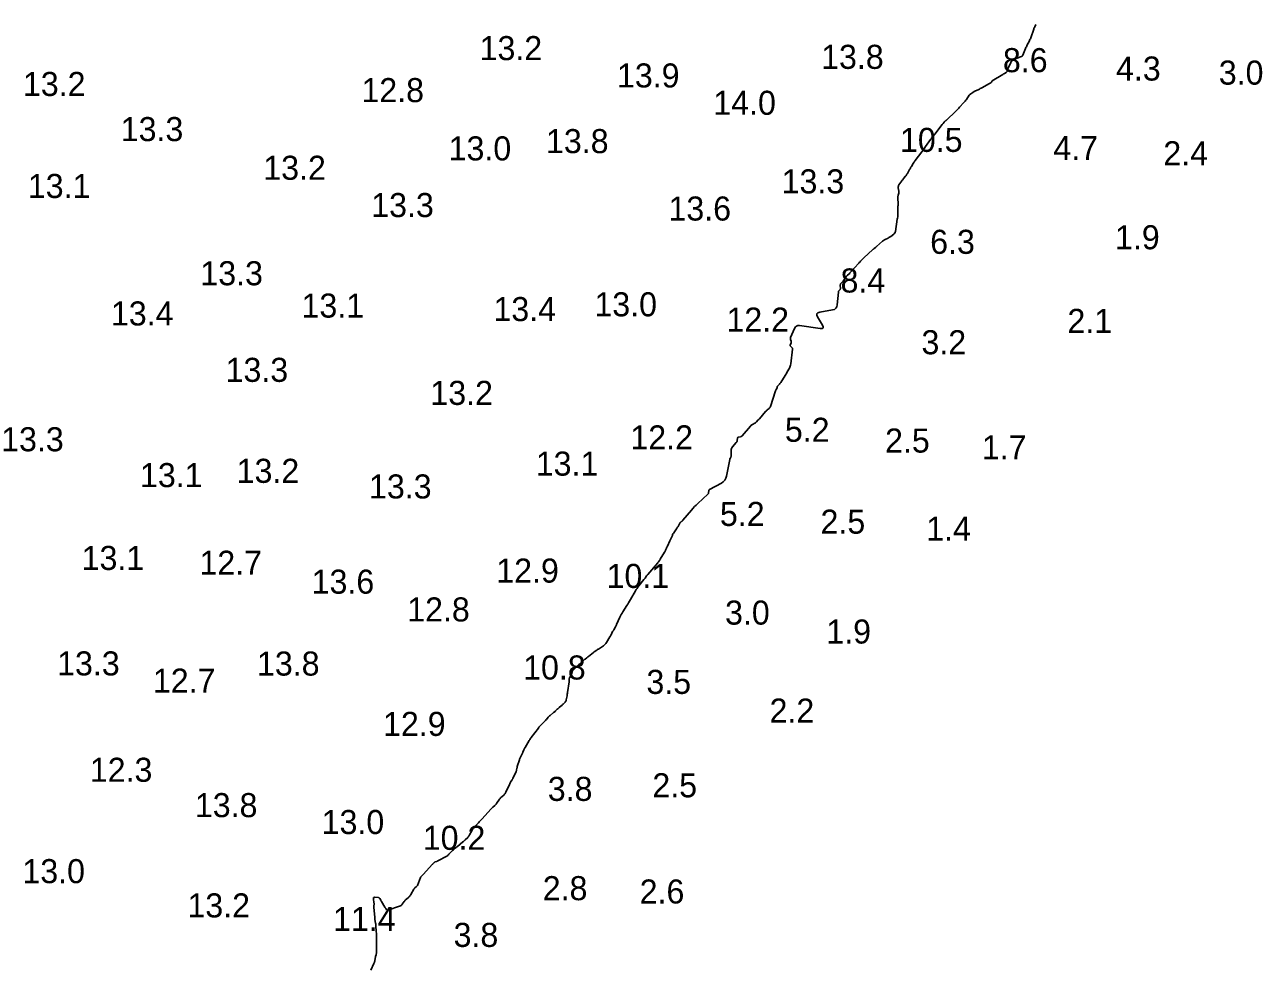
# Model space of a CAD drawing. Extents: x 815352 to 820877, y 582403 to 597439.
# Drawn here: x 819740.1 to 819997.5, y 588448.3 to 588644.2 of the extents above; entities that cross this region are included whole.
import ezdxf

# ---------------------------------------------------------------- set-up
doc = ezdxf.new("R2010")
doc.units = 0
doc.layers.add('V-CONT-EL12', color=7, linetype='Continuous')
doc.layers.add('V-TOPO-SOUN', color=7, linetype='Continuous')

msp = doc.modelspace()

# ---------------------------------------------------------------- linework, layer by layer
at = {"layer": 'V-CONT-EL12'}
msp.add_lwpolyline([(819812.08, 588447.7), (819812.73, 588449.12), (819812.78, 588449.24), (819812.82, 588449.36), (819812.85, 588449.48), (819812.88, 588449.61), (819812.99, 588450.18), (819813.01, 588450.27), (819813.03, 588450.36), (819813.05, 588450.45), (819813.08, 588450.54), (819813.18, 588450.9), (819813.2, 588450.99), (819813.22, 588451.08), (819813.23, 588451.17), (819813.23, 588451.27), (819813.25, 588454.59), (819813.25, 588454.86), (819813.24, 588455.12), (819813.23, 588455.39), (819813.22, 588455.66), (819813.15, 588456.97), (819813.14, 588457.11), (819813.13, 588457.25), (819813.1, 588457.38), (819813.07, 588457.52), (819812.89, 588458.26), (819812.88, 588458.29), (819812.88, 588458.33), (819812.88, 588458.36), (819812.88, 588458.39), (819812.9, 588458.53), (819812.9, 588458.57), (819812.9, 588458.6), (819812.9, 588458.63), (819812.9, 588458.67), (819812.7, 588460.78), (819812.69, 588460.86), (819812.69, 588460.94), (819812.69, 588461.02), (819812.7, 588461.1), (819812.74, 588461.42), (819812.74, 588461.5), (819812.75, 588461.58), (819812.74, 588461.66), (819812.73, 588461.74), (819812.61, 588462.56), (819812.61, 588462.7), (819812.65, 588462.79), (819812.75, 588462.85), (819812.88, 588462.86), (819813.68, 588462.8), (819813.76, 588462.78), (819813.84, 588462.75), (819813.9, 588462.69), (819813.95, 588462.62), (819814.13, 588462.3), (819814.17, 588462.23), (819814.22, 588462.15), (819814.26, 588462.07), (819814.31, 588461.99), (819815.01, 588460.79), (819815.05, 588460.72), (819815.09, 588460.66), (819815.13, 588460.59), (819815.18, 588460.53), (819815.36, 588460.29), (819815.41, 588460.24), (819815.47, 588460.21), (819815.53, 588460.2), (819815.6, 588460.21), (819818.06, 588461.01), (819818.22, 588461.07), (819818.37, 588461.16), (819818.5, 588461.27), (819818.61, 588461.41), (819819.04, 588462.01), (819819.14, 588462.14), (819819.24, 588462.27), (819819.36, 588462.38), (819819.48, 588462.49), (819819.99, 588462.92), (819820.11, 588463.04), (819820.22, 588463.16), (819820.31, 588463.29), (819820.4, 588463.43), (819821.03, 588464.53), (819821.08, 588464.61), (819821.13, 588464.68), (819821.19, 588464.75), (819821.26, 588464.81), (819821.54, 588465.05), (819821.6, 588465.12), (819821.66, 588465.19), (819821.71, 588465.26), (819821.75, 588465.35), (819822.4, 588466.96), (819822.43, 588467.02), (819822.46, 588467.08), (819822.51, 588467.14), (819822.55, 588467.19), (819822.76, 588467.39), (819822.81, 588467.45), (819822.86, 588467.5), (819822.91, 588467.55), (819822.96, 588467.6), (819824.9, 588469.72), (819824.95, 588469.76), (819824.99, 588469.81), (819825.03, 588469.86), (819825.07, 588469.9), (819825.25, 588470.08), (819825.29, 588470.12), (819825.34, 588470.16), (819825.39, 588470.19), (819825.45, 588470.21), (819825.75, 588470.3), (819825.82, 588470.32), (819825.89, 588470.35), (819825.96, 588470.38), (819826.02, 588470.41), (819827.86, 588471.43), (819827.99, 588471.51), (819828.11, 588471.6), (819828.23, 588471.7), (819828.33, 588471.81), (819828.76, 588472.28), (819828.86, 588472.39), (819828.96, 588472.49), (819829.06, 588472.59), (819829.17, 588472.68), (819829.62, 588473.05), (819829.74, 588473.14), (819829.85, 588473.24), (819829.96, 588473.33), (819830.07, 588473.42), (819831.2, 588474.37), (819831.34, 588474.48), (819831.46, 588474.59), (819831.59, 588474.7), (819831.72, 588474.82), (819832.22, 588475.29), (819832.34, 588475.42), (819832.45, 588475.55), (819832.54, 588475.69), (819832.63, 588475.84), (819833.07, 588476.71), (819833.17, 588476.9), (819833.29, 588477.09), (819833.43, 588477.26), (819833.57, 588477.42), (819834.45, 588478.32), (819834.64, 588478.53), (819834.84, 588478.73), (819835.03, 588478.94), (819835.22, 588479.15), (819837.06, 588481.21), (819837.15, 588481.31), (819837.25, 588481.41), (819837.35, 588481.5), (819837.45, 588481.59), (819837.87, 588481.95), (819837.97, 588482.04), (819838.07, 588482.14), (819838.15, 588482.24), (819838.24, 588482.36), (819838.86, 588483.28), (819838.95, 588483.41), (819839.06, 588483.54), (819839.17, 588483.65), (819839.29, 588483.76), (819839.79, 588484.19), (819839.91, 588484.3), (819840.01, 588484.42), (819840.1, 588484.55), (819840.18, 588484.7), (819840.92, 588486.31), (819840.94, 588486.36), (819840.97, 588486.41), (819840.99, 588486.46), (819841.01, 588486.52), (819841.11, 588486.73), (819841.13, 588486.78), (819841.16, 588486.83), (819841.19, 588486.88), (819841.22, 588486.93), (819841.45, 588487.27), (819841.5, 588487.34), (819841.54, 588487.42), (819841.58, 588487.5), (819841.62, 588487.57), (819842.29, 588488.98), (819842.32, 588489.06), (819842.35, 588489.14), (819842.38, 588489.23), (819842.4, 588489.32), (819842.46, 588489.68), (819842.48, 588489.77), (819842.5, 588489.86), (819842.52, 588489.94), (819842.54, 588490.03), (819842.97, 588491.44), (819843.02, 588491.59), (819843.07, 588491.73), (819843.13, 588491.87), (819843.19, 588492.01), (819843.49, 588492.58), (819843.55, 588492.7), (819843.6, 588492.82), (819843.66, 588492.94), (819843.72, 588493.06), (819843.93, 588493.54), (819843.99, 588493.66), (819844.05, 588493.78), (819844.11, 588493.9), (819844.18, 588494.02), (819845.03, 588495.45), (819845.06, 588495.5), (819845.09, 588495.55), (819845.12, 588495.6), (819845.16, 588495.66), (819845.28, 588495.86), (819845.31, 588495.91), (819845.35, 588495.96), (819845.38, 588496.01), (819845.42, 588496.06), (819846.92, 588498.05), (819847.05, 588498.22), (819847.19, 588498.39), (819847.34, 588498.55), (819847.49, 588498.71), (819848.21, 588499.43), (819848.31, 588499.54), (819848.4, 588499.64), (819848.5, 588499.75), (819848.59, 588499.85), (819848.96, 588500.29), (819849.05, 588500.4), (819849.15, 588500.5), (819849.25, 588500.59), (819849.36, 588500.68), (819850.1, 588501.25), (819850.2, 588501.33), (819850.3, 588501.41), (819850.4, 588501.5), (819850.49, 588501.59), (819850.86, 588501.96), (819850.96, 588502.05), (819851.05, 588502.14), (819851.15, 588502.22), (819851.25, 588502.31), (819851.67, 588502.65), (819851.77, 588502.74), (819851.87, 588502.83), (819851.97, 588502.92), (819852.06, 588503.02), (819852.48, 588503.44), (819852.57, 588503.55), (819852.64, 588503.66), (819852.7, 588503.79), (819852.73, 588503.92), (819852.88, 588504.72), (819852.91, 588504.9), (819852.94, 588505.08), (819852.97, 588505.26), (819853, 588505.44), (819853.31, 588507.66), (819853.32, 588507.73), (819853.32, 588507.8), (819853.33, 588507.87), (819853.33, 588507.94), (819853.33, 588508.23), (819853.33, 588508.3), (819853.35, 588508.36), (819853.37, 588508.43), (819853.4, 588508.49), (819853.65, 588508.89), (819853.7, 588508.98), (819853.74, 588509.07), (819853.77, 588509.16), (819853.8, 588509.26), (819853.93, 588509.72), (819853.97, 588509.83), (819854.02, 588509.93), (819854.08, 588510.02), (819854.16, 588510.1), (819855.2, 588511.11), (819855.33, 588511.23), (819855.46, 588511.35), (819855.59, 588511.47), (819855.72, 588511.58), (819856.35, 588512.13), (819856.42, 588512.2), (819856.5, 588512.27), (819856.58, 588512.33), (819856.66, 588512.39), (819856.99, 588512.64), (819857.07, 588512.71), (819857.16, 588512.77), (819857.24, 588512.83), (819857.32, 588512.9), (819858.39, 588513.76), (819858.47, 588513.82), (819858.56, 588513.89), (819858.64, 588513.95), (819858.73, 588514.01), (819859.07, 588514.23), (819859.16, 588514.29), (819859.25, 588514.35), (819859.33, 588514.41), (819859.42, 588514.46), (819860.45, 588515.15), (819860.64, 588515.29), (819860.81, 588515.45), (819860.96, 588515.63), (819861.1, 588515.83), (819861.81, 588516.97), (819861.87, 588517.09), (819861.94, 588517.2), (819862, 588517.32), (819862.06, 588517.44), (819862.37, 588518.1), (819862.39, 588518.13), (819862.41, 588518.16), (819862.43, 588518.2), (819862.45, 588518.22), (819862.54, 588518.34), (819862.56, 588518.37), (819862.58, 588518.4), (819862.6, 588518.43), (819862.61, 588518.46), (819862.97, 588519.1), (819863.03, 588519.22), (819863.09, 588519.33), (819863.15, 588519.45), (819863.2, 588519.57), (819863.88, 588521.08), (819864.01, 588521.37), (819864.16, 588521.65), (819864.32, 588521.93), (819864.48, 588522.2), (819865.32, 588523.49), (819865.51, 588523.8), (819865.7, 588524.1), (819865.89, 588524.42), (819866.07, 588524.73), (819867.12, 588526.55), (819867.28, 588526.82), (819867.45, 588527.08), (819867.63, 588527.34), (819867.82, 588527.59), (819868.87, 588528.89), (819868.93, 588528.97), (819868.99, 588529.05), (819869.05, 588529.13), (819869.11, 588529.22), (819869.41, 588529.65), (819869.43, 588529.68), (819869.45, 588529.71), (819869.48, 588529.74), (819869.5, 588529.77), (819869.6, 588529.88), (819869.62, 588529.91), (819869.65, 588529.94), (819869.67, 588529.97), (819869.7, 588529.99), (819870.95, 588531.43), (819871.04, 588531.54), (819871.14, 588531.64), (819871.23, 588531.75), (819871.31, 588531.85), (819871.75, 588532.38), (819871.8, 588532.44), (819871.84, 588532.5), (819871.89, 588532.56), (819871.93, 588532.62), (819872.11, 588532.88), (819872.15, 588532.95), (819872.19, 588533.01), (819872.23, 588533.08), (819872.27, 588533.14), (819873.16, 588534.6), (819873.22, 588534.7), (819873.28, 588534.8), (819873.33, 588534.9), (819873.37, 588535), (819873.56, 588535.41), (819873.6, 588535.52), (819873.65, 588535.62), (819873.7, 588535.72), (819873.75, 588535.82), (819874.29, 588536.98), (819874.36, 588537.12), (819874.42, 588537.26), (819874.48, 588537.4), (819874.55, 588537.54), (819874.79, 588538.1), (819874.85, 588538.24), (819874.92, 588538.38), (819875, 588538.51), (819875.08, 588538.63), (819875.64, 588539.44), (819875.73, 588539.56), (819875.81, 588539.69), (819875.89, 588539.83), (819875.97, 588539.96), (819876.35, 588540.63), (819876.39, 588540.7), (819876.44, 588540.75), (819876.49, 588540.81), (819876.54, 588540.86), (819876.79, 588541.04), (819876.84, 588541.08), (819876.9, 588541.13), (819876.95, 588541.19), (819877, 588541.24), (819878.75, 588543.34), (819879.06, 588543.71), (819879.38, 588544.06), (819879.72, 588544.4), (819880.07, 588544.73), (819882.17, 588546.67), (819882.24, 588546.74), (819882.28, 588546.81), (819882.31, 588546.9), (819882.33, 588546.99), (819882.36, 588547.37), (819882.37, 588547.46), (819882.41, 588547.54), (819882.46, 588547.61), (819882.54, 588547.66), (819884.98, 588548.96), (819885.37, 588549.23), (819885.68, 588549.56), (819885.9, 588549.95), (819886.04, 588550.4), (819886.71, 588553.87), (819886.73, 588553.93), (819886.75, 588553.99), (819886.77, 588554.05), (819886.8, 588554.1), (819886.93, 588554.33), (819886.95, 588554.38), (819886.97, 588554.44), (819886.99, 588554.5), (819886.99, 588554.56), (819887.01, 588555.72), (819887.03, 588555.93), (819887.09, 588556.12), (819887.18, 588556.3), (819887.3, 588556.47), (819888.09, 588557.37), (819888.16, 588557.46), (819888.22, 588557.56), (819888.26, 588557.67), (819888.28, 588557.79), (819888.33, 588558.3), (819888.36, 588558.39), (819888.4, 588558.46), (819888.47, 588558.51), (819888.55, 588558.53), (819888.95, 588558.6), (819889.04, 588558.63), (819889.13, 588558.67), (819889.21, 588558.72), (819889.28, 588558.79), (819891.03, 588560.81), (819891.12, 588560.91), (819891.22, 588560.99), (819891.33, 588561.07), (819891.44, 588561.14), (819891.95, 588561.4), (819892.05, 588561.46), (819892.14, 588561.52), (819892.22, 588561.6), (819892.3, 588561.68), (819892.6, 588562.01), (819892.67, 588562.09), (819892.74, 588562.18), (819892.82, 588562.26), (819892.89, 588562.35), (819894.18, 588563.81), (819894.26, 588563.9), (819894.35, 588563.99), (819894.44, 588564.07), (819894.53, 588564.16), (819894.91, 588564.48), (819895, 588564.57), (819895.08, 588564.66), (819895.14, 588564.77), (819895.18, 588564.88), (819896.25, 588568.12), (819896.28, 588568.2), (819896.3, 588568.27), (819896.34, 588568.35), (819896.37, 588568.42), (819896.57, 588568.79), (819896.58, 588568.82), (819896.59, 588568.85), (819896.6, 588568.87), (819896.61, 588568.9), (819896.62, 588569.02), (819896.63, 588569.05), (819896.64, 588569.07), (819896.65, 588569.1), (819896.67, 588569.12), (819897.1, 588569.55), (819897.17, 588569.63), (819897.24, 588569.71), (819897.31, 588569.8), (819897.37, 588569.89), (819898.25, 588571.32), (819898.36, 588571.51), (819898.48, 588571.7), (819898.59, 588571.9), (819898.7, 588572.09), (819899.13, 588572.88), (819899.22, 588573.08), (819899.3, 588573.29), (819899.36, 588573.5), (819899.4, 588573.72), (819899.77, 588576.82), (819899.77, 588576.91), (819899.75, 588576.99), (819899.71, 588577.07), (819899.65, 588577.14), (819899.36, 588577.39), (819899.3, 588577.46), (819899.27, 588577.53), (819899.27, 588577.61), (819899.3, 588577.69), (819899.48, 588578.07), (819899.52, 588578.16), (819899.53, 588578.26), (819899.53, 588578.35), (819899.5, 588578.45), (819899.36, 588578.84), (819899.34, 588578.94), (819899.33, 588579.04), (819899.34, 588579.14), (819899.38, 588579.23), (819900.19, 588581.12), (819900.37, 588581.41), (819900.6, 588581.61), (819900.89, 588581.71), (819901.24, 588581.7), (819905.54, 588581.1), (819905.94, 588581.09), (819906.15, 588581.21), (819906.17, 588581.44), (819906, 588581.8), (819904.97, 588583.49), (819904.81, 588583.87), (819904.83, 588584.17), (819905.04, 588584.38), (819905.44, 588584.5), (819908.08, 588584.95), (819908.49, 588585.07), (819908.79, 588585.29), (819908.99, 588585.61), (819909.09, 588586.03), (819909.33, 588588.66), (819909.35, 588588.74), (819909.37, 588588.82), (819909.41, 588588.89), (819909.46, 588588.96), (819909.67, 588589.21), (819909.71, 588589.28), (819909.74, 588589.35), (819909.76, 588589.42), (819909.75, 588589.5), (819909.69, 588590), (819909.68, 588590.1), (819909.7, 588590.19), (819909.73, 588590.27), (819909.79, 588590.35), (819910.03, 588590.65), (819910.1, 588590.73), (819910.16, 588590.8), (819910.22, 588590.88), (819910.28, 588590.96), (819910.96, 588591.86), (819911.02, 588591.94), (819911.08, 588592.01), (819911.15, 588592.08), (819911.22, 588592.15), (819911.52, 588592.42), (819911.59, 588592.48), (819911.67, 588592.55), (819911.73, 588592.63), (819911.8, 588592.7), (819913.58, 588594.7), (819913.67, 588594.79), (819913.75, 588594.88), (819913.83, 588594.97), (819913.92, 588595.06), (819914.25, 588595.42), (819914.34, 588595.51), (819914.42, 588595.59), (819914.51, 588595.68), (819914.6, 588595.76), (819916.47, 588597.49), (819916.54, 588597.55), (819916.6, 588597.61), (819916.67, 588597.66), (819916.74, 588597.72), (819917.02, 588597.93), (819917.08, 588597.99), (819917.15, 588598.04), (819917.22, 588598.1), (819917.28, 588598.16), (819918.48, 588599.24), (819918.61, 588599.34), (819918.74, 588599.44), (819918.89, 588599.53), (819919.04, 588599.61), (819919.64, 588599.9), (819919.79, 588599.98), (819919.94, 588600.06), (819920.08, 588600.15), (819920.22, 588600.25), (819920.82, 588600.69), (819920.95, 588600.81), (819921.05, 588600.94), (819921.13, 588601.09), (819921.17, 588601.26), (819921.58, 588603.8), (819921.62, 588604.06), (819921.65, 588604.33), (819921.66, 588604.59), (819921.67, 588604.86), (819921.68, 588606.39), (819921.68, 588606.42), (819921.68, 588606.46), (819921.69, 588606.5), (819921.69, 588606.53), (819921.72, 588606.67), (819921.73, 588606.71), (819921.73, 588606.74), (819921.73, 588606.78), (819921.73, 588606.81), (819921.69, 588608.38), (819921.7, 588608.48), (819921.71, 588608.59), (819921.72, 588608.7), (819921.75, 588608.8), (819921.87, 588609.22), (819921.89, 588609.32), (819921.91, 588609.43), (819921.91, 588609.53), (819921.9, 588609.64), (819921.78, 588610.36), (819921.77, 588610.51), (819921.79, 588610.65), (819921.84, 588610.79), (819921.91, 588610.93), (819922.5, 588611.77), (819922.59, 588611.9), (819922.69, 588612.02), (819922.79, 588612.15), (819922.89, 588612.27), (819923.31, 588612.76), (819923.41, 588612.88), (819923.5, 588613.01), (819923.59, 588613.14), (819923.67, 588613.28), (819924.14, 588614.13), (819924.23, 588614.3), (819924.32, 588614.46), (819924.42, 588614.62), (819924.51, 588614.78), (819924.9, 588615.42), (819925, 588615.58), (819925.1, 588615.73), (819925.21, 588615.89), (819925.32, 588616.04), (819926.65, 588617.79), (819926.85, 588618.06), (819927.05, 588618.33), (819927.25, 588618.61), (819927.44, 588618.89), (819928.45, 588620.36), (819928.52, 588620.46), (819928.59, 588620.55), (819928.67, 588620.65), (819928.74, 588620.74), (819929.05, 588621.11), (819929.13, 588621.21), (819929.21, 588621.3), (819929.28, 588621.4), (819929.36, 588621.49), (819930.93, 588623.48), (819930.97, 588623.54), (819931.01, 588623.6), (819931.06, 588623.65), (819931.1, 588623.71), (819931.29, 588623.97), (819931.32, 588624.02), (819931.36, 588624.06), (819931.4, 588624.1), (819931.45, 588624.13), (819931.63, 588624.28), (819931.67, 588624.31), (819931.72, 588624.35), (819931.76, 588624.39), (819931.8, 588624.43), (819933.74, 588626.3), (819933.94, 588626.5), (819934.15, 588626.7), (819934.34, 588626.91), (819934.54, 588627.11), (819935.42, 588628.05), (819935.56, 588628.21), (819935.7, 588628.37), (819935.83, 588628.54), (819935.95, 588628.71), (819936.53, 588629.56), (819936.6, 588629.65), (819936.68, 588629.74), (819936.77, 588629.82), (819936.87, 588629.89), (819937.28, 588630.15), (819937.38, 588630.22), (819937.48, 588630.28), (819937.59, 588630.33), (819937.7, 588630.39), (819938.5, 588630.78), (819938.67, 588630.87), (819938.84, 588630.95), (819939.01, 588631.04), (819939.18, 588631.13), (819940.74, 588632), (819940.78, 588632.03), (819940.82, 588632.05), (819940.86, 588632.08), (819940.9, 588632.1), (819941.08, 588632.21), (819941.11, 588632.24), (819941.13, 588632.26), (819941.15, 588632.29), (819941.17, 588632.32), (819941.22, 588632.46), (819941.24, 588632.49), (819941.26, 588632.52), (819941.29, 588632.54), (819941.32, 588632.56), (819943.51, 588633.91), (819943.59, 588633.96), (819943.67, 588634.01), (819943.76, 588634.06), (819943.84, 588634.1), (819944.22, 588634.32), (819944.28, 588634.36), (819944.33, 588634.41), (819944.36, 588634.46), (819944.39, 588634.52), (819944.48, 588634.79), (819944.5, 588634.86), (819944.52, 588634.93), (819944.55, 588634.99), (819944.58, 588635.06), (819945.19, 588636.4), (819945.29, 588636.57), (819945.41, 588636.71), (819945.55, 588636.83), (819945.72, 588636.93), (819946.62, 588637.34), (819946.72, 588637.38), (819946.82, 588637.42), (819946.91, 588637.46), (819947.01, 588637.5), (819947.41, 588637.64), (819947.51, 588637.68), (819947.58, 588637.74), (819947.65, 588637.82), (819947.69, 588637.91), (819948.25, 588639.29), (819948.33, 588639.48), (819948.41, 588639.67), (819948.5, 588639.85), (819948.6, 588640.04), (819948.99, 588640.77), (819949.08, 588640.95), (819949.17, 588641.14), (819949.25, 588641.33), (819949.32, 588641.52), (819949.96, 588643.34), (819950, 588643.46), (819950.05, 588643.58), (819950.11, 588643.69), (819950.16, 588643.8), (819950.41, 588644.25)], dxfattribs=at)

# ---------------------------------------------------------------- texts
at = {"layer": 'V-TOPO-SOUN'}
for s, p in [('13.2 ', (819834.7, 588636.87)), ('13.8 ', (819905.73, 588635.06)), ('8.6', (819943.54, 588634.37)), ('13.9 ', (819863.27, 588631.19)), ('4.3', (819967.06, 588632.63)), ('3.0', (819988.44, 588631.78)), ('13.2 ', (819739.72, 588629.42)), ('12.8 ', (819810.12, 588628.14)), ('14.0 ', (819883.31, 588625.51)), ('13.3 ', (819760.06, 588620.04)), ('13.8 ', (819848.51, 588617.54)), ('10.5 ', (819922.13, 588617.8)), ('13.0 ', (819828.26, 588616.03)), ('4.7', (819954.03, 588616.1)), ('2.4', (819976.9, 588615.02)), ('13.2 ', (819789.71, 588612)), ('13.1 ', (819740.74, 588608.22)), ('13.3 ', (819897.52, 588609.18)), ('13.3 ', (819812.16, 588604.25)), ('13.6 ', (819873.98, 588603.53)), ('1.9', (819966.86, 588597.56)), ('6.3', (819928.41, 588596.61)), ('13.3 ', (819776.62, 588590.08)), ('8.4', (819909.77, 588588.57)), ('13.4 ', (819758.02, 588581.72)), ('13.1 ', (819797.66, 588583.36)), ('13.4 ', (819837.58, 588582.63)), ('13.0 ', (819858.58, 588583.62)), ('12.2 ', (819886.04, 588580.44)), ('2.1', (819956.96, 588580.17)), ('3.2', (819926.6, 588575.74)), ('13.3 ', (819781.87, 588570)), ('13.2 ', (819824.46, 588565.21)), ('13.3 ', (819735.19, 588555.57)), ('12.2 ', (819866.06, 588555.96)), ('5.2', (819898.19, 588557.54)), ('2.5', (819919.03, 588555.3)), ('1.7', (819939.14, 588553.89)), ('13.1 ', (819846.38, 588550.51)), ('13.1 ', (819764.07, 588548.12)), ('13.2 ', (819784.17, 588549.01)), ('13.3 ', (819811.7, 588545.76)), ('5.2', (819884.68, 588540.05)), ('2.5', (819905.61, 588538.44)), ('1.4', (819927.59, 588537)), ('13.1 ', (819751.93, 588530.9)), ('12.7 ', (819776.43, 588529.91)), ('12.9 ', (819838.17, 588528.27)), ('13.6 ', (819799.77, 588525.97)), ('10.1 ', (819861.11, 588527.16)), ('12.8 ', (819819.64, 588520.2)), ('3.0', (819885.75, 588519.54)), ('1.9', (819906.82, 588515.61)), ('13.3 ', (819746.83, 588508.98)), ('13.8 ', (819788.4, 588508.95)), ('10.8 ', (819843.75, 588508.13)), ('12.7 ', (819766.75, 588505.4)), ('3.5', (819869.39, 588505.14)), ('2.2', (819895.01, 588499.17)), ('12.9 ', (819814.62, 588496.41)), ('12.3 ', (819753.63, 588486.87)), ('2.5', (819870.63, 588483.65)), ('3.8', (819848.88, 588482.9)), ('13.8 ', (819775.48, 588479.52)), ('13.0 ', (819801.85, 588476.01)), ('10.2 ', (819822.88, 588472.73)), ('13.0 ', (819739.61, 588465.8)), ('2.8', (819847.83, 588462.26)), ('2.6', (819867.99, 588461.57)), ('13.2 ', (819773.93, 588458.68)), ('11.4 ', (819804.22, 588455.86)), ('3.8', (819829.29, 588452.55))]:
    msp.add_text(s, height=5, dxfattribs=at).set_placement(p)

doc.saveas('drawing.dxf')
